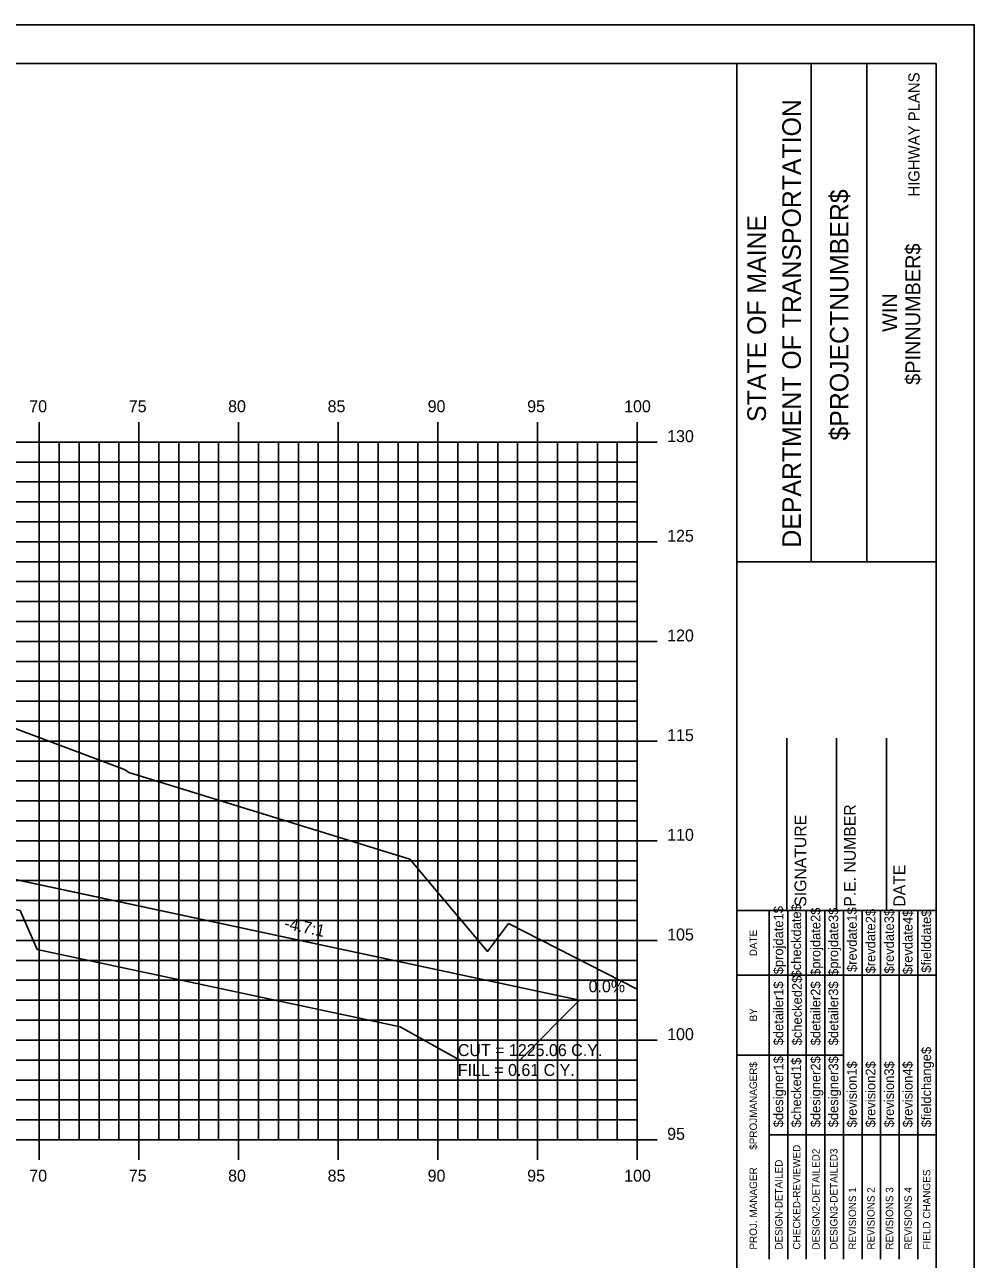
# Model space of a CAD drawing. Extents: x 850598 to 870284, y 366541 to 366651.
# Drawn here: x 859812.2 to 859859.8, y 366589.2 to 366651.2 of the extents above; entities that cross this region are included whole.
import ezdxf

# ---------------------------------------------------------------- set-up
doc = ezdxf.new("R2010")
doc.units = 0
for name, color, linetype in [('ANNOTATION', 7, 'Continuous'), ('BORDER', 7, 'Continuous'), ('D_Drainage_RipRap', 7, 'Continuous'), ('D_Roadway_Centerline', 7, 'Continuous'), ('D_Roadway_SlopeLines', 7, 'Continuous'), ('D_Text_Standard', 7, 'Continuous'), ('H_V ANNOTATION', 7, 'Continuous'), ('HIGHWAY_TITLE', 7, 'Continuous'), ('MAJOR', 7, 'Continuous'), ('MINOR', 7, 'Continuous'), ('PLOT BOUNDARY', 7, 'Continuous'), ('S_Roadway_Centerline', 7, 'Continuous')]:
    doc.layers.add(name, color=color, linetype=linetype)

msp = doc.modelspace()

# ---------------------------------------------------------------- linework, layer by layer
at = {"layer": 'BORDER'}
for p, q in [((859857.915, 366649.225), (859697.915, 366649.225)), ((859847.915, 366544.225), (859847.915, 366649.225)), ((859851.644, 366624.222), (859851.644, 366649.222)), ((859854.439, 366624.222), (859854.439, 366649.222)), ((859857.915, 366544.225), (859857.915, 366649.225)), ((859847.916, 366624.219), (859857.915, 366624.219)), ((859850.415, 366606.728), (859850.415, 366615.376)), ((859852.915, 366606.728), (859852.915, 366615.376)), ((859855.415, 366606.728), (859855.415, 366615.376)), ((859847.915, 366606.728), (859857.915, 366606.728))]:
    msp.add_line(p, q, dxfattribs=at)
for points in [[(859849.53, 366603.478), (859849.53, 366606.728)], [(859850.463, 366589.231), (859850.463, 366606.728)], [(859851.395, 366606.728), (859851.395, 366589.231)], [(859852.326, 366589.231), (859852.326, 366606.728)], [(859853.258, 366589.231), (859853.258, 366606.728)], [(859854.19, 366589.231), (859854.19, 366606.728)], [(859855.121, 366589.231), (859855.121, 366606.728)], [(859856.053, 366589.231), (859856.053, 366606.728)], [(859856.985, 366589.231), (859856.985, 366606.728)], [(859849.531, 366589.231), (859849.531, 366606.022)], [(859847.915, 366603.478), (859857.915, 366603.478)], [(859847.915, 366599.478), (859849.531, 366599.478)], [(859849.53, 366599.478), (859853.257, 366599.478)], [(859849.53, 366595.478), (859857.915, 366595.478)]]:
    msp.add_lwpolyline(points, dxfattribs=at)
at = {"layer": 'D_Drainage_RipRap'}
msp.add_lwpolyline([(859811.958, 366608.225), (859830.161, 366604.334), (859840.023, 366602.225), (859837.023, 366599.225), (859834.023, 366599.225), (859831.023, 366600.884), (859812.82, 366604.775), (859811.958, 366606.725), (859765.915, 366616.569), (859765.915, 366618.069)], close=True, dxfattribs=at)
at = {"layer": 'D_Roadway_Centerline'}
msp.add_lwpolyline([(859707.666, 366620.948), (859708.666, 366620.899), (859709.666, 366620.722), (859710.666, 366620.416), (859711.666, 366619.98), (859717.915, 366616.856), (859721.717, 366618.123), (859727.915, 366620.189), (859731.915, 366620.429), (859742.915, 366620.759), (859753.915, 366620.429), (859757.915, 366620.189), (859759.915, 366620.069), (859765.915, 366618.069), (859811.958, 366608.225), (859830.161, 366604.334), (859840.023, 366602.225), (859842.915, 366602.225)], dxfattribs=at)
at = {"layer": 'D_Roadway_SlopeLines'}
msp.add_lwpolyline([(859765.915, 366618.069), (859840.023, 366602.225), (859840.023, 366602.225)], dxfattribs=at)
at = {"layer": 'MAJOR'}
for p, q in [((859812.915, 366631.227), (859812.915, 366630.225)), ((859812.915, 366631.227), (859812.915, 366630.225)), ((859817.915, 366631.227), (859817.915, 366630.225)), ((859817.915, 366631.227), (859817.915, 366630.225)), ((859822.915, 366631.227), (859822.915, 366630.225)), ((859822.915, 366631.227), (859822.915, 366630.225)), ((859827.915, 366631.227), (859827.915, 366630.225)), ((859827.915, 366631.227), (859827.915, 366630.225)), ((859832.915, 366631.227), (859832.915, 366630.225)), ((859832.915, 366631.227), (859832.915, 366630.225)), ((859837.915, 366631.227), (859837.915, 366630.225)), ((859837.915, 366631.227), (859837.915, 366630.225)), ((859842.915, 366631.227), (859842.915, 366630.225)), ((859842.915, 366631.227), (859842.915, 366630.225)), ((859702.915, 366630.225), (859842.915, 366630.225)), ((859702.915, 366630.225), (859842.915, 366630.225)), ((859702.915, 366630.225), (859842.915, 366630.225)), ((859702.915, 366630.225), (859842.915, 366630.225)), ((859812.915, 366595.225), (859812.915, 366630.225)), ((859812.915, 366595.225), (859812.915, 366630.225)), ((859817.915, 366595.225), (859817.915, 366630.225)), ((859817.915, 366595.225), (859817.915, 366630.225)), ((859822.915, 366595.225), (859822.915, 366630.225)), ((859822.915, 366595.225), (859822.915, 366630.225)), ((859827.915, 366595.225), (859827.915, 366630.225)), ((859827.915, 366595.225), (859827.915, 366630.225)), ((859832.915, 366595.225), (859832.915, 366630.225)), ((859832.915, 366595.225), (859832.915, 366630.225)), ((859837.915, 366595.225), (859837.915, 366630.225)), ((859837.915, 366595.225), (859837.915, 366630.225)), ((859843.917, 366630.225), (859841.913, 366630.225)), ((859843.917, 366630.225), (859841.913, 366630.225)), ((859842.915, 366595.225), (859842.915, 366630.225)), ((859842.915, 366595.225), (859842.915, 366630.225)), ((859842.915, 366595.225), (859842.915, 366630.225)), ((859842.915, 366595.225), (859842.915, 366630.225)), ((859702.915, 366625.225), (859842.915, 366625.225)), ((859702.915, 366625.225), (859842.915, 366625.225)), ((859843.917, 366625.225), (859841.913, 366625.225)), ((859843.917, 366625.225), (859841.913, 366625.225)), ((859702.915, 366620.225), (859842.915, 366620.225)), ((859702.915, 366620.225), (859842.915, 366620.225)), ((859843.917, 366620.225), (859841.913, 366620.225)), ((859843.917, 366620.225), (859841.913, 366620.225)), ((859702.915, 366615.225), (859842.915, 366615.225)), ((859702.915, 366615.225), (859842.915, 366615.225)), ((859843.917, 366615.225), (859841.913, 366615.225)), ((859843.917, 366615.225), (859841.913, 366615.225)), ((859702.915, 366610.225), (859842.915, 366610.225)), ((859702.915, 366610.225), (859842.915, 366610.225)), ((859843.917, 366610.225), (859841.913, 366610.225)), ((859843.917, 366610.225), (859841.913, 366610.225)), ((859702.915, 366605.225), (859842.915, 366605.225)), ((859702.915, 366605.225), (859842.915, 366605.225)), ((859843.917, 366605.225), (859841.913, 366605.225)), ((859843.917, 366605.225), (859841.913, 366605.225)), ((859702.915, 366600.225), (859842.915, 366600.225)), ((859702.915, 366600.225), (859842.915, 366600.225)), ((859843.917, 366600.225), (859841.913, 366600.225)), ((859843.917, 366600.225), (859841.913, 366600.225)), ((859702.915, 366595.225), (859842.915, 366595.225)), ((859702.915, 366595.225), (859842.915, 366595.225)), ((859702.915, 366595.225), (859842.915, 366595.225)), ((859702.915, 366595.225), (859842.915, 366595.225)), ((859812.915, 366594.223), (859812.915, 366595.225)), ((859812.915, 366594.223), (859812.915, 366595.225)), ((859817.915, 366594.223), (859817.915, 366595.225)), ((859817.915, 366594.223), (859817.915, 366595.225)), ((859822.915, 366594.223), (859822.915, 366595.225)), ((859822.915, 366594.223), (859822.915, 366595.225)), ((859827.915, 366594.223), (859827.915, 366595.225)), ((859827.915, 366594.223), (859827.915, 366595.225)), ((859832.915, 366594.223), (859832.915, 366595.225)), ((859832.915, 366594.223), (859832.915, 366595.225)), ((859837.915, 366594.223), (859837.915, 366595.225)), ((859837.915, 366594.223), (859837.915, 366595.225)), ((859843.917, 366595.225), (859841.913, 366595.225)), ((859843.917, 366595.225), (859841.913, 366595.225)), ((859842.915, 366594.223), (859842.915, 366595.225)), ((859842.915, 366594.223), (859842.915, 366595.225))]:
    msp.add_line(p, q, dxfattribs=at)
at = {"layer": 'MINOR'}
for p, q in [((859813.915, 366595.225), (859813.915, 366630.225)), ((859813.915, 366595.225), (859813.915, 366630.225)), ((859814.915, 366595.225), (859814.915, 366630.225)), ((859814.915, 366595.225), (859814.915, 366630.225)), ((859815.915, 366595.225), (859815.915, 366630.225)), ((859815.915, 366595.225), (859815.915, 366630.225)), ((859816.915, 366595.225), (859816.915, 366630.225)), ((859816.915, 366595.225), (859816.915, 366630.225)), ((859818.915, 366595.225), (859818.915, 366630.225)), ((859818.915, 366595.225), (859818.915, 366630.225)), ((859819.915, 366595.225), (859819.915, 366630.225)), ((859819.915, 366595.225), (859819.915, 366630.225)), ((859820.915, 366595.225), (859820.915, 366630.225)), ((859820.915, 366595.225), (859820.915, 366630.225)), ((859821.915, 366595.225), (859821.915, 366630.225)), ((859821.915, 366595.225), (859821.915, 366630.225)), ((859823.915, 366595.225), (859823.915, 366630.225)), ((859823.915, 366595.225), (859823.915, 366630.225)), ((859824.915, 366595.225), (859824.915, 366630.225)), ((859824.915, 366595.225), (859824.915, 366630.225)), ((859825.915, 366595.225), (859825.915, 366630.225)), ((859825.915, 366595.225), (859825.915, 366630.225)), ((859826.915, 366595.225), (859826.915, 366630.225)), ((859826.915, 366595.225), (859826.915, 366630.225)), ((859828.915, 366595.225), (859828.915, 366630.225)), ((859828.915, 366595.225), (859828.915, 366630.225)), ((859829.915, 366595.225), (859829.915, 366630.225)), ((859829.915, 366595.225), (859829.915, 366630.225)), ((859830.915, 366595.225), (859830.915, 366630.225)), ((859830.915, 366595.225), (859830.915, 366630.225)), ((859831.915, 366595.225), (859831.915, 366630.225)), ((859831.915, 366595.225), (859831.915, 366630.225)), ((859833.915, 366595.225), (859833.915, 366630.225)), ((859833.915, 366595.225), (859833.915, 366630.225)), ((859834.915, 366595.225), (859834.915, 366630.225)), ((859834.915, 366595.225), (859834.915, 366630.225)), ((859835.915, 366595.225), (859835.915, 366630.225)), ((859835.915, 366595.225), (859835.915, 366630.225)), ((859836.915, 366595.225), (859836.915, 366630.225)), ((859836.915, 366595.225), (859836.915, 366630.225)), ((859838.915, 366595.225), (859838.915, 366630.225)), ((859838.915, 366595.225), (859838.915, 366630.225)), ((859839.915, 366595.225), (859839.915, 366630.225)), ((859839.915, 366595.225), (859839.915, 366630.225)), ((859840.915, 366595.225), (859840.915, 366630.225)), ((859840.915, 366595.225), (859840.915, 366630.225)), ((859841.915, 366595.225), (859841.915, 366630.225)), ((859841.915, 366595.225), (859841.915, 366630.225)), ((859702.915, 366629.225), (859842.915, 366629.225)), ((859702.915, 366629.225), (859842.915, 366629.225)), ((859842.915, 366629.225), (859841.913, 366629.225)), ((859842.915, 366629.225), (859841.913, 366629.225)), ((859702.915, 366628.225), (859842.915, 366628.225)), ((859702.915, 366628.225), (859842.915, 366628.225)), ((859842.915, 366628.225), (859841.913, 366628.225)), ((859842.915, 366628.225), (859841.913, 366628.225)), ((859702.915, 366627.225), (859842.915, 366627.225)), ((859702.915, 366627.225), (859842.915, 366627.225)), ((859842.915, 366627.225), (859841.913, 366627.225)), ((859842.915, 366627.225), (859841.913, 366627.225)), ((859702.915, 366626.225), (859842.915, 366626.225)), ((859702.915, 366626.225), (859842.915, 366626.225)), ((859842.915, 366626.225), (859841.913, 366626.225)), ((859842.915, 366626.225), (859841.913, 366626.225)), ((859702.915, 366624.225), (859842.915, 366624.225)), ((859702.915, 366624.225), (859842.915, 366624.225)), ((859842.915, 366624.225), (859841.913, 366624.225)), ((859842.915, 366624.225), (859841.913, 366624.225)), ((859702.915, 366623.225), (859842.915, 366623.225)), ((859702.915, 366623.225), (859842.915, 366623.225)), ((859842.915, 366623.225), (859841.913, 366623.225)), ((859842.915, 366623.225), (859841.913, 366623.225)), ((859702.915, 366622.225), (859842.915, 366622.225)), ((859702.915, 366622.225), (859842.915, 366622.225)), ((859842.915, 366622.225), (859841.913, 366622.225)), ((859842.915, 366622.225), (859841.913, 366622.225)), ((859702.915, 366621.225), (859842.915, 366621.225)), ((859702.915, 366621.225), (859842.915, 366621.225)), ((859842.915, 366621.225), (859841.913, 366621.225)), ((859842.915, 366621.225), (859841.913, 366621.225)), ((859702.915, 366619.225), (859842.915, 366619.225)), ((859702.915, 366619.225), (859842.915, 366619.225)), ((859842.915, 366619.225), (859841.913, 366619.225)), ((859842.915, 366619.225), (859841.913, 366619.225)), ((859702.915, 366618.225), (859842.915, 366618.225)), ((859702.915, 366618.225), (859842.915, 366618.225)), ((859842.915, 366618.225), (859841.913, 366618.225)), ((859842.915, 366618.225), (859841.913, 366618.225)), ((859702.915, 366617.225), (859842.915, 366617.225)), ((859702.915, 366617.225), (859842.915, 366617.225)), ((859842.915, 366617.225), (859841.913, 366617.225)), ((859842.915, 366617.225), (859841.913, 366617.225)), ((859702.915, 366616.225), (859842.915, 366616.225)), ((859702.915, 366616.225), (859842.915, 366616.225)), ((859842.915, 366616.225), (859841.913, 366616.225)), ((859842.915, 366616.225), (859841.913, 366616.225)), ((859702.915, 366614.225), (859842.915, 366614.225)), ((859702.915, 366614.225), (859842.915, 366614.225)), ((859842.915, 366614.225), (859841.913, 366614.225)), ((859842.915, 366614.225), (859841.913, 366614.225)), ((859702.915, 366613.225), (859842.915, 366613.225)), ((859702.915, 366613.225), (859842.915, 366613.225)), ((859842.915, 366613.225), (859841.913, 366613.225)), ((859842.915, 366613.225), (859841.913, 366613.225)), ((859702.915, 366612.225), (859842.915, 366612.225)), ((859702.915, 366612.225), (859842.915, 366612.225)), ((859842.915, 366612.225), (859841.913, 366612.225)), ((859842.915, 366612.225), (859841.913, 366612.225)), ((859702.915, 366611.225), (859842.915, 366611.225)), ((859702.915, 366611.225), (859842.915, 366611.225)), ((859842.915, 366611.225), (859841.913, 366611.225)), ((859842.915, 366611.225), (859841.913, 366611.225)), ((859702.915, 366609.225), (859842.915, 366609.225)), ((859702.915, 366609.225), (859842.915, 366609.225)), ((859842.915, 366609.225), (859841.913, 366609.225)), ((859842.915, 366609.225), (859841.913, 366609.225)), ((859702.915, 366608.225), (859842.915, 366608.225)), ((859702.915, 366608.225), (859842.915, 366608.225)), ((859842.915, 366608.225), (859841.913, 366608.225)), ((859842.915, 366608.225), (859841.913, 366608.225)), ((859702.915, 366607.225), (859842.915, 366607.225)), ((859702.915, 366607.225), (859842.915, 366607.225)), ((859842.915, 366607.225), (859841.913, 366607.225)), ((859842.915, 366607.225), (859841.913, 366607.225)), ((859702.915, 366606.225), (859842.915, 366606.225)), ((859702.915, 366606.225), (859842.915, 366606.225)), ((859842.915, 366606.225), (859841.913, 366606.225)), ((859842.915, 366606.225), (859841.913, 366606.225)), ((859702.915, 366604.225), (859842.915, 366604.225)), ((859702.915, 366604.225), (859842.915, 366604.225)), ((859842.915, 366604.225), (859841.913, 366604.225)), ((859842.915, 366604.225), (859841.913, 366604.225)), ((859702.915, 366603.225), (859842.915, 366603.225)), ((859702.915, 366603.225), (859842.915, 366603.225)), ((859842.915, 366603.225), (859841.913, 366603.225)), ((859842.915, 366603.225), (859841.913, 366603.225)), ((859702.915, 366602.225), (859842.915, 366602.225)), ((859702.915, 366602.225), (859842.915, 366602.225)), ((859842.915, 366602.225), (859841.913, 366602.225)), ((859842.915, 366602.225), (859841.913, 366602.225)), ((859702.915, 366601.225), (859842.915, 366601.225)), ((859702.915, 366601.225), (859842.915, 366601.225)), ((859842.915, 366601.225), (859841.913, 366601.225)), ((859842.915, 366601.225), (859841.913, 366601.225)), ((859702.915, 366599.225), (859842.915, 366599.225)), ((859702.915, 366599.225), (859842.915, 366599.225)), ((859842.915, 366599.225), (859841.913, 366599.225)), ((859842.915, 366599.225), (859841.913, 366599.225)), ((859702.915, 366598.225), (859842.915, 366598.225)), ((859702.915, 366598.225), (859842.915, 366598.225)), ((859842.915, 366598.225), (859841.913, 366598.225)), ((859842.915, 366598.225), (859841.913, 366598.225)), ((859702.915, 366597.225), (859842.915, 366597.225)), ((859702.915, 366597.225), (859842.915, 366597.225)), ((859842.915, 366597.225), (859841.913, 366597.225)), ((859842.915, 366597.225), (859841.913, 366597.225)), ((859702.915, 366596.225), (859842.915, 366596.225)), ((859702.915, 366596.225), (859842.915, 366596.225)), ((859842.915, 366596.225), (859841.913, 366596.225)), ((859842.915, 366596.225), (859841.913, 366596.225))]:
    msp.add_line(p, q, dxfattribs=at)
at = {"layer": 'PLOT BOUNDARY'}
msp.add_lwpolyline([(859689.822, 366541.166), (859859.822, 366541.166), (859859.822, 366651.166), (859689.822, 366651.166)], close=True, dxfattribs=at)
at = {"layer": 'S_Roadway_Centerline'}
msp.add_lwpolyline([(859761.026, 366619.801), (859769.696, 366619.523), (859771.706, 366619.456), (859775.034, 366619.216), (859775.818, 366619.169), (859776.184, 366619.102), (859778.424, 366618.747), (859778.894, 366618.67), (859781.213, 366618.286), (859782.612, 366618.513), (859789.602, 366620.175), (859798.58, 366620.044), (859800.375, 366620.11), (859816.926, 366613.897), (859817.22, 366613.784), (859817.409, 366613.648), (859831.503, 366609.302), (859835.395, 366604.678), (859836.462, 366606.069), (859842.915, 366602.788)], dxfattribs=at)

# ---------------------------------------------------------------- texts
at = {"layer": 'ANNOTATION'}
msp.add_text('-4.7:1', height=0.6, rotation=347.93235, dxfattribs=at).set_placement((859825.167, 366605.824))
msp.add_text('0.0%', height=0.6, dxfattribs=at).set_placement((859840.474, 366602.625))
at = {"layer": 'BORDER'}
for s, height, p in [('DEPARTMENT OF TRANSPORTATION', 0.93176, (859851.122, 366624.931)), ('$PROJECTNUMBER$', 0.93176, (859853.507, 366630.304)), ('STATE OF MAINE', 0.93176, (859849.371, 366631.237)), ('$PINNUMBER$', 0.74527, (859857.111, 366633.1)), ('WIN', 0.7453, (859855.952, 366635.755)), ('P.E. NUMBER', 0.59055, (859853.876, 366606.92)), ('SIGNATURE', 0.5906, (859851.396, 366606.92)), ('DATE', 0.5906, (859856.357, 366606.92)), ('$projdate1$', 0.48455, (859850.238, 366603.529)), ('$checkdate$', 0.48455, (859851.133, 366603.371)), ('$projdate2$', 0.48455, (859852.102, 366603.45)), ('$projdate3$', 0.48455, (859852.996, 366603.45)), ('$revdate1$', 0.4845, (859853.928, 366603.647)), ('$revdate2$', 0.4845, (859854.86, 366603.568)), ('$revdate3$', 0.4845, (859855.791, 366603.568)), ('$revdate4$', 0.4845, (859856.723, 366603.529)), ('$fielddate$', 0.48455, (859857.655, 366603.607)), ('DATE', 0.3714, (859848.92, 366604.434)), ('$checked2$', 0.4845, (859851.17, 366599.963)), ('$detailer1$', 0.48455, (859850.238, 366599.963)), ('$detailer2$', 0.48455, (859852.102, 366599.963)), ('$detailer3$', 0.48455, (859852.996, 366599.963)), ('BY', 0.3714, (859848.92, 366601.163)), ('$fieldchange$', 0.48455, (859857.655, 366595.851)), ('$PROJMANAGER$', 0.37275, (859848.92, 366594.723)), ('$designer1$', 0.48455, (859850.238, 366595.851)), ('$checked1$', 0.4845, (859851.133, 366595.851)), ('$designer2$', 0.48455, (859852.102, 366595.851)), ('$designer3$', 0.48455, (859852.996, 366595.851)), ('$revision1$', 0.48455, (859853.928, 366595.851)), ('$revision2$', 0.48455, (859854.86, 366595.851)), ('$revision3$', 0.48455, (859855.791, 366595.851)), ('$revision4$', 0.48455, (859856.723, 366595.851)), ('CHECKED-REVIEWED', 0.37275, (859851.096, 366589.716)), ('DESIGN-DETAILED', 0.37275, (859850.202, 366589.716)), ('DESIGN2-DETAILED2', 0.37275, (859852.065, 366589.716)), ('DESIGN3-DETAILED3', 0.37275, (859852.96, 366589.716)), ('PROJ. MANAGER', 0.37275, (859848.92, 366589.716)), ('FIELD CHANGES', 0.37275, (859857.618, 366589.716)), ('REVISIONS 1', 0.37275, (859853.892, 366589.716)), ('REVISIONS 2', 0.37275, (859854.823, 366589.716)), ('REVISIONS 3', 0.37275, (859855.755, 366589.716)), ('REVISIONS 4', 0.37275, (859856.687, 366589.716))]:
    msp.add_text(s, height=height, rotation=90, dxfattribs=at).set_placement(p)
at = {"layer": 'D_Text_Standard'}
for s, p in [('CUT = 1225.06 C.Y.', (859833.915, 366599.425)), ('FILL = 0.61 C.Y.', (859833.915, 366598.429))]:
    msp.add_text(s, height=0.6, dxfattribs=at).set_placement(p)
at = {"layer": 'H_V ANNOTATION'}
for s, p in [('70', (859812.417, 366631.725)), ('75', (859817.409, 366631.725)), ('80', (859822.391, 366631.725)), ('85', (859827.383, 366631.725)), ('90', (859832.401, 366631.725)), ('95', (859837.393, 366631.725)), ('100', (859842.257, 366631.725)), ('130', (859844.415, 366630.225)), ('125', (859844.415, 366625.225)), ('120', (859844.415, 366620.225)), ('115', (859844.415, 366615.225)), ('110', (859844.415, 366610.225)), ('105', (859844.415, 366605.225)), ('100', (859844.415, 366600.225)), ('95', (859844.415, 366595.225)), ('70', (859812.417, 366593.125)), ('75', (859817.409, 366593.125)), ('80', (859822.391, 366593.125)), ('85', (859827.383, 366593.125)), ('90', (859832.401, 366593.125)), ('95', (859837.393, 366593.125)), ('100', (859842.257, 366593.125))]:
    msp.add_text(s, height=0.6, dxfattribs=at).set_placement(p)
at = {"layer": 'HIGHWAY_TITLE'}
msp.add_text('HIGHWAY PLANS', height=0.55901, rotation=90, dxfattribs=at).set_placement((859857.074, 366642.541))

doc.saveas('drawing.dxf')
